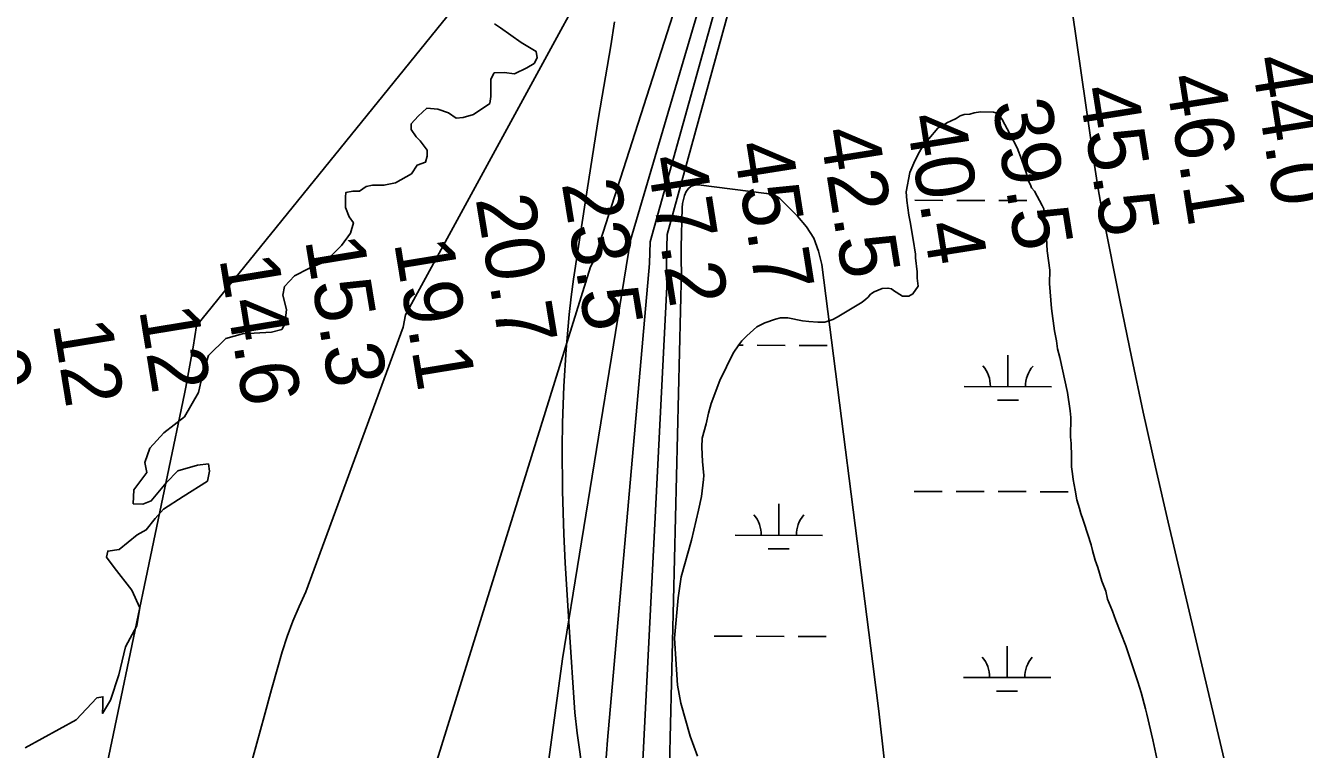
# Model space of a CAD drawing. Extents: x 3161665 to 3199565, y 885729 to 911164.
# Drawn here: x 3178214 to 3179675, y 897260 to 898087 of the extents above; entities that cross this region are included whole.
import ezdxf

# ---------------------------------------------------------------- set-up
doc = ezdxf.new("R2010")
doc.units = 0
for name, color, linetype in [('V-RIVR-EDGE', 7, 'Continuous'), ('V-RIVR-RANG', 7, 'Continuous'), ('V-SITE-VEGE', 7, 'Continuous'), ('V-TOPO-DPTH', 7, 'Continuous'), ('V-TOPO-MAJR', 7, 'Continuous'), ('V-TOPO-MINR', 7, 'Continuous'), ('V-TOPO-WATR', 7, 'Continuous'), ('V-WETL-SWMP', 7, 'Continuous')]:
    doc.layers.add(name, color=color, linetype=linetype)

msp = doc.modelspace()

# ---------------------------------------------------------------- linework, layer by layer
at = {"layer": 'V-RIVR-EDGE'}
for points in [[(3178585.1, 897850.2), (3178588.6, 897862), (3178583.9, 897868.9), (3178579.6, 897879.4), (3178579.6, 897891.1), (3178580, 897896.8), (3178587.9, 897898), (3178595.7, 897898), (3178603.1, 897903.6), (3178610.5, 897904.9), (3178623.5, 897904.9), (3178636.6, 897907.5), (3178654.9, 897917.9), (3178661.4, 897927.8), (3178671, 897931.3), (3178672.7, 897938.3), (3178672.7, 897945.2), (3178664.9, 897955.7), (3178660.2, 897960.4), (3178654.5, 897968.7), (3178654.6, 897975.2), (3178662.4, 897983.9), (3178672.4, 897993), (3178685, 897991.7), (3178697.2, 897987.7), (3178705.9, 897981.6), (3178714.1, 897982.5), (3178725.9, 897985.9), (3178744.6, 897998.5), (3178745.5, 898006.3), (3178745.5, 898019.4), (3178745.5, 898026.3), (3178749.5, 898033.3), (3178760.8, 898033.7), (3178772.5, 898032.3), (3178786.9, 898039.2), (3178795.1, 898044), (3178798.6, 898050.5), (3178797.3, 898057.9), (3178780.4, 898068), (3178756.6, 898085), (3178750, 898089.3)], [(3178344.6, 897421.8), (3178335.5, 897442.2), (3178315.1, 897467.9), (3178306.5, 897479.7), (3178307.8, 897486.7), (3178320.8, 897488.4), (3178341.3, 897505.3), (3178351.7, 897510.9), (3178361.8, 897523.9), (3178371.4, 897534.7), (3178394, 897549), (3178421.9, 897566.8), (3178424.1, 897578.1), (3178422.8, 897586.3), (3178410.2, 897585.1), (3178388, 897578.6), (3178374.5, 897564.7), (3178357.5, 897544.3), (3178347.9, 897540.5), (3178337, 897540.9), (3178337.5, 897556.6), (3178352.3, 897576.5), (3178350.2, 897587.8), (3178355.9, 897604.3), (3178372, 897621.7), (3178395.5, 897640.3), (3178411.7, 897668.1), (3178416.5, 897689.8), (3178423.1, 897710.2), (3178442.7, 897729.7), (3178461.8, 897734.9), (3178494.9, 897737), (3178506.6, 897740), (3178510.1, 897746.1), (3178511.9, 897763), (3178508, 897779.1), (3178509.8, 897789.1), (3178521.1, 897801.3), (3178537.7, 897809.9), (3178554.6, 897816.8), (3178561.2, 897822.5), (3178575.1, 897835.9), (3178585.1, 897850.2)], [(3178213.3, 897261.7), (3178271.7, 897293.7), (3178295.2, 897318.9), (3178302.2, 897320.2), (3178302.1, 897310.2), (3178301.7, 897301.1), (3178310.8, 897316.2), (3178320.5, 897345.3), (3178327.9, 897377.1), (3178341, 897401.4), (3178344.6, 897421.8)]]:
    msp.add_lwpolyline(points, dxfattribs=at)
at = {"layer": 'V-SITE-VEGE'}
for p, q in [((3178886.9, 898091.9), (3178882.7, 898064.4)), ((3178882.7, 898064.4), (3178868.8, 897982.3)), ((3178868.8, 897982.3), (3178854.2, 897889.9)), ((3178854.2, 897889.9), (3178840, 897797.4)), ((3178840, 897797.4), (3178837.3, 897777.4)), ((3178837.3, 897777.4), (3178835.1, 897757.3)), ((3178835.1, 897757.3), (3178831.6, 897717.1)), ((3178831.6, 897717.1), (3178828.9, 897675.1)), ((3178828.9, 897675.1), (3178827.4, 897633.2)), ((3178827.4, 897633.2), (3178827.1, 897605.2)), ((3178827.1, 897605.2), (3178827.7, 897555.7)), ((3178827.7, 897555.7), (3178829.1, 897506.2)), ((3178829.1, 897506.2), (3178830.6, 897473.2)), ((3178830.6, 897473.2), (3178835, 897399.6)), ((3178835, 897399.6), (3178841.8, 897302.3)), ((3178841.8, 897302.3), (3178844.2, 897278.5)), ((3178844.2, 897278.5), (3178851.3, 897230.1))]:
    msp.add_line(p, q, dxfattribs=at)
at = {"layer": 'V-TOPO-DPTH'}
for points in [[(3178278.9, 897108.7), (3178395.4, 897666.5), (3178396.4, 897670.2), (3178397.2, 897673.9), (3178403.3, 897707.5), (3178405.4, 897719.7), (3178407.3, 897732), (3178409.1, 897744.3), (3179067.4, 898557.2)], [(3178278.9, 897108.7), (3178395.4, 897666.5), (3178396.4, 897670.2), (3178397.2, 897673.9), (3178403.3, 897707.5), (3178405.4, 897719.7), (3178407.3, 897732), (3178409.1, 897744.3), (3179067.4, 898557.2)], [(3179100.6, 898557.6), (3178863.9, 897819.1), (3178859.7, 897811.8), (3178684, 897246.9)]]:
    msp.add_lwpolyline(points, dxfattribs=at)
at = {"layer": 'V-TOPO-MAJR'}
msp.add_lwpolyline([(3178915.3, 897164.4), (3178946.7, 897788.9), (3178946.5, 897803.8), (3178946.5, 897818.7), (3178946.7, 897833.7), (3178947.1, 897848.6), (3179145.1, 898569)], dxfattribs=at)
at = {"layer": 'V-TOPO-MINR'}
for points in [[(3178810.7, 897240.2), (3178814.9, 897271.1), (3178819.1, 897301.9), (3178823.3, 897332.8), (3178827.6, 897363.6), (3178905.3, 897842.2), (3179118.9, 898567.7)], [(3178876.6, 897240.1), (3178878.9, 897270.6), (3178927.1, 897815.5), (3178927.9, 897840.4), (3179131.3, 898570.4)], [(3178469.8, 897236.5), (3178478.1, 897267.1), (3178486.5, 897297.7), (3178494.9, 897328.3), (3178502, 897353.9), (3178507.2, 897371.6), (3178513, 897389.1), (3178519.4, 897406.4), (3178526.4, 897423.4), (3178534.2, 897440.1), (3178645.5, 897742.7), (3178648.2, 897756.9), (3179084.5, 898557.4)], [(3178684, 897246.9), (3178859.7, 897811.8), (3178863.9, 897819.1), (3179100.6, 898557.6)], [(3179626.8, 897073.4), (3179624.7, 897080.3), (3179621, 897094), (3179618.9, 897102), (3179616.8, 897109.9), (3179614.9, 897117.9), (3179612.9, 897125.9), (3179519.7, 897519.8), (3179505.2, 897582.6), (3179491.2, 897645.6), (3179477.8, 897708.6), (3179465, 897771.8), (3179445.6, 897869.3), (3179442.9, 897883.8), (3179440.3, 897898.4), (3179437.9, 897913), (3179435.7, 897927.7), (3179364.4, 898421.8)], [(3178944.3, 897005.5), (3178963.4, 897808.7), (3178963.2, 897815.1), (3178963.1, 897821.5), (3178963.2, 897827.8), (3178963.3, 897834.2), (3178964.4, 897879.2), (3178964.8, 897884.1), (3178965.7, 897888.8), (3178967.1, 897893.3), (3178969, 897897.8), (3178971.6, 897901.3), (3178974.7, 897903.8), (3178978.6, 897905), (3178982.9, 897905.4), (3179060.8, 897895.6), (3179064.9, 897894.9), (3179068.9, 897893.8), (3179072.6, 897892.1)], [(3179072.6, 897892.1), (3179074.3, 897890.9), (3179075.8, 897889.6), (3179096.3, 897869.6), (3179106.5, 897857.4), (3179114.8, 897844.3), (3179120.3, 897829.7), (3179123.9, 897814.3), (3179182.3, 897358), (3179188.9, 897303.7), (3179195, 897249.4)]]:
    msp.add_lwpolyline(points, dxfattribs=at)
at = {"layer": 'V-TOPO-WATR'}
msp.add_lwpolyline([(3178278.9, 897108.7), (3178395.4, 897666.5), (3178396.4, 897670.2), (3178397.2, 897673.9), (3178403.3, 897707.5), (3178405.4, 897719.7), (3178407.3, 897732), (3178409.1, 897744.3), (3179067.4, 898557.2)], dxfattribs=at)
at = {"layer": 'V-WETL-SWMP'}
for p, q in [((3179230.4, 897887.7), (3179262.4, 897887.6)), ((3179278.4, 897887.5), (3179310.4, 897887.5)), ((3179326.4, 897887.4), (3179358.4, 897887.3)), ((3179029, 897722.1), (3179033.9, 897722)), ((3179049.9, 897722), (3179081.9, 897721.9)), ((3179097.9, 897721.9), (3179129.9, 897721.8)), ((3179336.6, 897674.8), (3179336.7, 897710.8)), ((3179286.6, 897674.9), (3179386.6, 897674.6)), ((3179324.6, 897659.4), (3179348.6, 897659.3)), ((3179229.5, 897555), (3179261.5, 897554.9)), ((3179277.5, 897554.9), (3179309.5, 897554.8)), ((3179325.5, 897554.7), (3179357.5, 897554.7)), ((3179373.5, 897554.6), (3179405.5, 897554.5)), ((3179074.7, 897504.7), (3179074.8, 897540.7)), ((3179024.7, 897504.8), (3179124.7, 897504.6)), ((3179062.7, 897489.3), (3179086.7, 897489.2)), ((3179001, 897389.5), (3179033, 897389.4)), ((3179049, 897389.3), (3179081, 897389.2)), ((3179097, 897389.2), (3179129, 897389.1)), ((3179335.7, 897342.1), (3179335.8, 897378.1)), ((3179285.7, 897342.2), (3179385.7, 897342)), ((3179323.7, 897326.7), (3179347.7, 897326.6))]:
    msp.add_line(p, q, dxfattribs=at)
for points in [[(3178981.7, 897252.3), (3178973.4, 897275.1), (3178962.7, 897312.7), (3178958.9, 897333.5), (3178955.4, 897387.3), (3178959.7, 897433.3), (3178963.1, 897457.2), (3178975.1, 897499.3), (3178983.1, 897533.6), (3178986.5, 897549.1), (3178988.6, 897568.5), (3178989.2, 897573.1), (3178987.4, 897589.3), (3178986.9, 897605.5), (3178987, 897615.8), (3178991.6, 897632), (3178994.3, 897644.3), (3178997.6, 897655.3), (3179007.5, 897681.8), (3179022.7, 897712.8), (3179029.2, 897722.5), (3179032.5, 897727), (3179038.4, 897732.8), (3179049.5, 897743.1), (3179058.6, 897747.5), (3179070.9, 897752), (3179076.8, 897753.2), (3179085.2, 897753.2), (3179102, 897749.8), (3179109.1, 897749.1), (3179119.5, 897748.4), (3179127.3, 897748.3), (3179136.4, 897751.5), (3179141.6, 897754), (3179170.2, 897771.3), (3179174.1, 897774.5), (3179176.8, 897777.1), (3179179.4, 897780.3), (3179183.9, 897782.9), (3179193, 897786.7), (3179199.5, 897787.3), (3179203.4, 897786.6), (3179206, 897784.7), (3179216.3, 897778.1), (3179223.4, 897778), (3179228, 897780.6), (3179233.9, 897789.6), (3179232.7, 897798.7), (3179232.7, 897805.8), (3179230.9, 897822.1), (3179230.9, 897826), (3179228.5, 897842.8), (3179224.7, 897862.9), (3179223.5, 897870.7), (3179221, 897887.6), (3179220.4, 897897.3), (3179224.5, 897919.3), (3179229.1, 897930.3), (3179234.4, 897941.3), (3179238.3, 897947.7), (3179241.6, 897953.5), (3179246.2, 897958), (3179256.6, 897970.3), (3179261.2, 897973.5), (3179264.4, 897974.8), (3179267.7, 897976.7), (3179270.9, 897978), (3179277.4, 897981.1), (3179282, 897984.3), (3179286.5, 897985.6), (3179293, 897986.2), (3179298.2, 897987.5), (3179305.4, 897988.7), (3179320.3, 897988.6), (3179324.2, 897987.3), (3179327.4, 897984), (3179329.9, 897980.1), (3179338.9, 897963.8), (3179347.2, 897947.6), (3179352.3, 897934.6), (3179358, 897918.3), (3179359.9, 897910.5)], [(3179359.9, 897910.5), (3179362.4, 897905.3), (3179363.7, 897902.1), (3179366.9, 897898.2), (3179375.9, 897881.9), (3179377.8, 897878), (3179378.4, 897870.9), (3179379.6, 897862.4), (3179380.8, 897844.3), (3179381.3, 897830), (3179384.4, 897808), (3179384.3, 897792.4), (3179386.6, 897763.9), (3179389.7, 897738.6), (3179392.2, 897726.9), (3179393.4, 897717.8), (3179395.9, 897708.1), (3179404.7, 897667.8), (3179407.8, 897647.1), (3179408.4, 897639.3), (3179408.2, 897617.2), (3179408.8, 897609.5), (3179408.8, 897604.9), (3179409.4, 897599.7), (3179409.3, 897582.9), (3179410.5, 897575.1), (3179411.1, 897568.6), (3179413.6, 897556.3), (3179415.5, 897545.2), (3179418.6, 897535.5), (3179419.9, 897529.7), (3179422.4, 897523.2), (3179423.7, 897518.6), (3179431.9, 897493.9), (3179433.2, 897487.4), (3179436.3, 897476.4), (3179439.5, 897467.9), (3179443.9, 897452.4), (3179448.4, 897440.7), (3179450.3, 897431.6), (3179456, 897417.9), (3179459.8, 897407.5), (3179471.3, 897378.3), (3179485.2, 897337.3), (3179489, 897325), (3179494, 897306.2), (3179495.3, 897300.3), (3179502.2, 897271.1), (3179510.3, 897233.5)]]:
    msp.add_lwpolyline(points, dxfattribs=at)
for centre, start, end in [((3179281.4, 897675.4), 359.0698, 40.6135), ((3179391.9, 897675.1), 139.0698, 180.6135), ((3179019.5, 897505.3), 359.0698, 40.6135), ((3179130, 897505), 139.0698, 180.6135), ((3179280.5, 897342.7), 359.0698, 40.6135), ((3179391, 897342.4), 139.0698, 180.6135)]:
    msp.add_arc(centre, 35.2, start, end, dxfattribs=at)

# ---------------------------------------------------------------- texts
at = {"layer": 'V-RIVR-RANG'}
for s, rotation, p in [('44.0', 279.0183, (3179614.4, 898049.8)), ('46.1', 279.0183, (3179516.5, 898028.6)), ('45.5', 279.0183, (3179417.4, 898015.1)), ('39.5', 279.0183, (3179318.7, 897999.1)), ('40.4', 279.0183, (3179220, 897983.2)), ('42.5', 279.0183, (3179121.3, 897967.3)), ('45.7', 279.0183, (3179022.5, 897951.4)), ('47.2', 279.0183, (3178923.8, 897935.5)), ('23.5', 279.3, (3178826.5, 897907.1)), ('20.7', 279.3, (3178728.1, 897889.6)), ('15.3', 279.3, (3178533.1, 897842.7)), ('19.1', 279.3, (3178634.9, 897839.6)), ('14.6', 279.3, (3178435.2, 897821.5)), ('12', 279.3, (3178343.5, 897762.9)), ('12', 279.3, (3178244.8, 897747)), ('9', 279.3, (3178149, 897713.1))]:
    msp.add_text(s, height=67, rotation=rotation, dxfattribs=at).set_placement(p)

doc.saveas('drawing.dxf')
